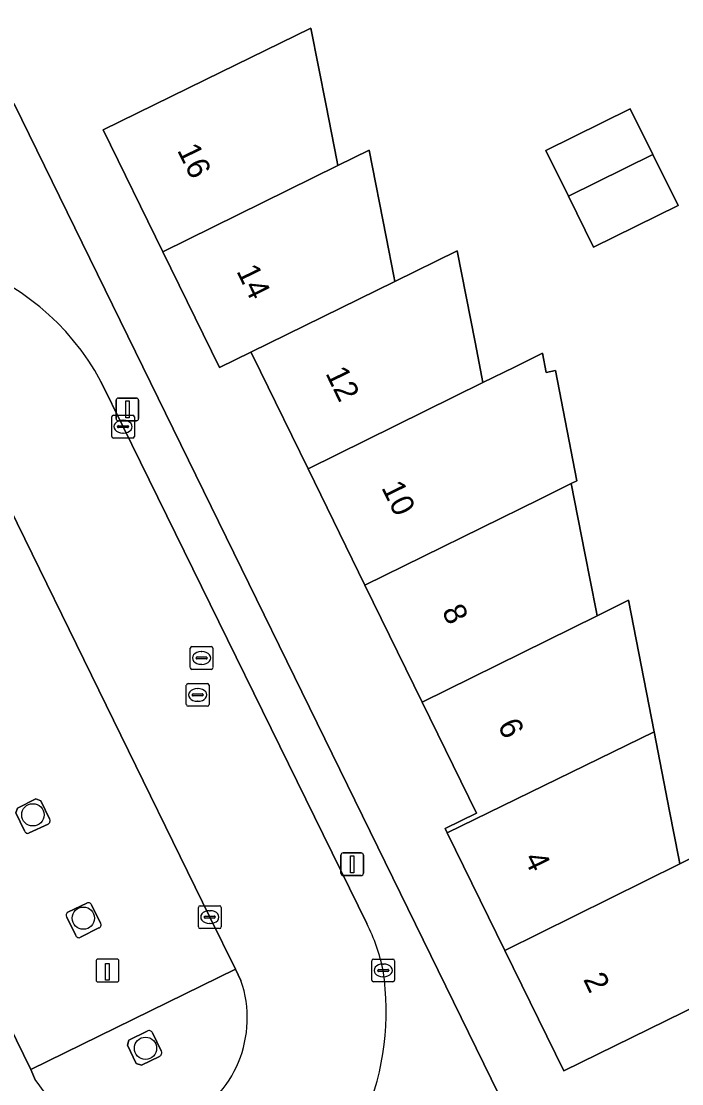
# Model space of a CAD drawing. Extents: x 160455 to 162082, y 388339 to 389736.
# Drawn here: x 160843.76 to 160872.78, y 388789.17 to 388835.85 of the extents above; entities that cross this region are included whole.
import ezdxf

# ---------------------------------------------------------------- set-up
doc = ezdxf.new("R2010")
doc.units = 0
for name, color, linetype in [('IMGEO_Boom', 7, 'Continuous'), ('IMGEO_Erf', 7, 'Continuous'), ('IMGEO_Groenvoorziening', 7, 'Continuous'), ('IMGEO_Kolk', 7, 'Continuous'), ('IMGEO_Laadpaal', 7, 'Continuous'), ('IMGEO_Lichtmast', 7, 'Continuous'), ('IMGEO_Pand', 7, 'Continuous'), ('IMGEO_Pand_nummerreeks', 7, 'Continuous'), ('IMGEO_Parkeervlak_open', 7, 'Continuous'), ('IMGEO_Rijbaan_lokaal_open', 7, 'Continuous'), ('IMGEO_Rioolput', 7, 'Continuous'), ('IMGEO_Verkeerseiland_open', 7, 'Continuous'), ('IMGEO_Voetpad_open', 7, 'Continuous')]:
    doc.layers.add(name, color=color, linetype=linetype)

msp = doc.modelspace()

# ---------------------------------------------------------------- linework, layer by layer
at = {"layer": 'IMGEO_Boom'}
for centre in [(160844.27, 388800.988), (160846.488, 388796.447), (160849.218, 388790.733)]:
    msp.add_circle(centre, 0.489, dxfattribs=at)
at = {"layer": 'IMGEO_Erf'}
for points in [[(160876.34, 388878.995), (160869.603, 388875.706), (160825.107, 388853.891), (160832.7, 388838.342), (160837.199, 388829.157), (160843.446, 388832.228), (160866.085, 388785.973), (160863.24, 388784.572), (160868.516, 388773.685), (160872.989, 388774.58)], [(160875.243, 388793.488), (160872.091, 388791.944), (160867.6, 388789.745), (160865.014, 388795.025), (160862.48, 388800.199), (160862.388, 388800.387), (160863.762, 388801.059), (160861.372, 388805.945), (160858.864, 388811.072), (160856.36, 388816.191), (160854.929, 388819.115), (160853.944, 388821.13), (160853.851, 388821.32), (160852.469, 388820.641), (160849.976, 388825.73), (160847.356, 388831.077), (160851.846, 388833.278), (160856.489, 388835.552), (160857.155, 388832.159), (160857.628, 388829.748), (160857.673, 388829.519), (160859.046, 388830.195), (160859.788, 388826.383), (160860.125, 388824.651), (160860.17, 388824.422), (160862.917, 388825.771), (160863.701, 388821.75), (160864, 388820.218), (160864.046, 388819.981), (160865.43, 388820.663), (160866.665, 388821.272), (160866.83, 388820.426), (160867.242, 388820.505), (160868.18, 388815.664), (160867.928, 388815.54), (160868.527, 388812.482), (160869.02, 388809.968), (160869.065, 388809.738), (160870.438, 388810.415), (160871.566, 388804.637), (160872.245, 388801.154), (160872.651, 388799.075), (160872.697, 388798.841), (160874.069, 388799.522)]]:
    msp.add_lwpolyline(points, dxfattribs=at)
msp.add_lwpolyline([(160868.911, 388825.929), (160867.801, 388828.169), (160866.81, 388830.171), (160870.52, 388832.008), (160871.517, 388829.994), (160872.62, 388827.766)], close=True, dxfattribs=at)
at = {"layer": 'IMGEO_Groenvoorziening'}
for points in [[(160844.997, 388800.812), (160844.613, 388801.603), (160844.395, 388801.688), (160843.598, 388801.284), (160843.526, 388801.081), (160843.906, 388800.288)], [(160844.106, 388800.193), (160844.938, 388800.584)], [(160846.639, 388797.106), (160845.811, 388796.71)], [(160847.239, 388796.235), (160846.852, 388797.029)], [(160845.757, 388796.49), (160846.146, 388795.709)], [(160846.367, 388795.608), (160847.161, 388796.017)], [(160849.298, 388791.488), (160848.489, 388791.092), (160848.425, 388790.875), (160848.813, 388790.057), (160849.042, 388789.99), (160849.836, 388790.377)], [(160849.905, 388790.621), (160849.523, 388791.411)]]:
    msp.add_lwpolyline(points, dxfattribs=at)
for centre, radius, start, end in [((160844.87, 388800.723), 0.155, 295.9533, 35.0301), ((160844.039, 388800.309), 0.134, 189.1716, 300.013), ((160845.874, 388796.578), 0.146, 115.5596, 216.8586), ((160846.715, 388796.983), 0.145, 18.5438, 121.7061), ((160847.133, 388796.15), 0.136, 281.8029, 38.8228), ((160846.294, 388795.741), 0.151, 192.0591, 298.8188), ((160849.376, 388791.35), 0.159, 22.7017, 119.5141), ((160849.764, 388790.529), 0.168, 295.2241, 33.1955)]:
    msp.add_arc(centre, radius, start, end, dxfattribs=at)
at = {"layer": 'IMGEO_Kolk'}
for p, q in [((160847.733, 388817.617), (160847.733, 388818.469)), ((160847.808, 388818.543), (160848.66, 388818.543)), ((160848.221, 388818.323), (160848.246, 388818.323)), ((160848.734, 388818.469), (160848.734, 388817.617)), ((160847.992, 388818.037), (160847.992, 388818.049)), ((160848.43, 388818), (160848.032, 388818)), ((160848.035, 388818.086), (160848.433, 388818.086)), ((160848.244, 388817.763), (160848.219, 388817.763)), ((160848.476, 388818.049), (160848.476, 388818.037)), ((160848.66, 388817.543), (160847.808, 388817.543)), ((160851.544, 388796.068), (160851.544, 388796.92)), ((160851.619, 388796.994), (160852.471, 388796.994)), ((160852.032, 388796.774), (160852.057, 388796.774)), ((160852.545, 388796.92), (160852.545, 388796.068)), ((160851.803, 388796.488), (160851.803, 388796.5)), ((160852.241, 388796.451), (160851.843, 388796.451)), ((160851.846, 388796.537), (160852.244, 388796.537)), ((160852.055, 388796.214), (160852.03, 388796.214)), ((160852.287, 388796.5), (160852.287, 388796.488)), ((160852.471, 388795.994), (160851.619, 388795.994)), ((160859.164, 388793.726), (160859.164, 388794.578)), ((160859.239, 388794.652), (160860.091, 388794.652)), ((160859.652, 388794.432), (160859.677, 388794.432)), ((160860.165, 388794.578), (160860.165, 388793.726)), ((160859.423, 388794.146), (160859.423, 388794.158)), ((160859.861, 388794.109), (160859.463, 388794.109)), ((160859.466, 388794.195), (160859.864, 388794.195)), ((160859.907, 388794.158), (160859.907, 388794.146)), ((160860.091, 388793.652), (160859.239, 388793.652)), ((160859.675, 388793.872), (160859.65, 388793.872))]:
    msp.add_line(p, q, dxfattribs=at)
for points in [[(160847.733, 388817.617), (160847.733, 388818.469)], [(160847.808, 388818.543), (160848.66, 388818.543)], [(160848.734, 388818.469), (160848.734, 388817.617)], [(160848.66, 388817.543), (160847.808, 388817.543)], [(160851.544, 388796.068), (160851.544, 388796.92)], [(160851.619, 388796.994), (160852.471, 388796.994)], [(160852.545, 388796.92), (160852.545, 388796.068)], [(160852.471, 388795.994), (160851.619, 388795.994)], [(160859.164, 388793.726), (160859.164, 388794.578)], [(160859.239, 388794.652), (160860.091, 388794.652)], [(160860.165, 388794.578), (160860.165, 388793.726)], [(160860.091, 388793.652), (160859.239, 388793.652)]]:
    msp.add_lwpolyline(points, dxfattribs=at)
for centre, radius, start, end in [((160847.81, 388818.467), 0.0765, 91.552, 178.448), ((160847.81, 388818.467), 0.0765, 91.552, 178.448), ((160848.658, 388818.467), 0.0765, 1.552, 88.448), ((160848.658, 388818.467), 0.0765, 1.552, 88.448), ((160848.032, 388818.046), 0.0403, 85.8775, 175.7526), ((160848.029, 388818.036), 0.0366, 178.938, 274.7102), ((160848.433, 388818.043), 0.043, 264.8664, 352.4533), ((160848.437, 388818.048), 0.0386, 1.7309, 96.639), ((160847.81, 388817.619), 0.0765, 181.552, 268.448), ((160847.81, 388817.619), 0.0765, 181.552, 268.448), ((160848.658, 388817.619), 0.0765, 271.552, 358.448), ((160848.658, 388817.619), 0.0765, 271.552, 358.448), ((160851.621, 388796.918), 0.0765, 91.552, 178.448), ((160851.621, 388796.918), 0.0765, 91.552, 178.448), ((160852.469, 388796.918), 0.0765, 1.552, 88.448), ((160852.469, 388796.918), 0.0765, 1.552, 88.448), ((160851.843, 388796.497), 0.0403, 85.8775, 175.7526), ((160851.84, 388796.487), 0.0366, 178.938, 274.7102), ((160852.244, 388796.494), 0.043, 264.8664, 352.4533), ((160852.248, 388796.499), 0.0386, 1.7309, 96.639), ((160851.621, 388796.07), 0.0765, 181.552, 268.448), ((160851.621, 388796.07), 0.0765, 181.552, 268.448), ((160852.469, 388796.07), 0.0765, 271.552, 358.448), ((160852.469, 388796.07), 0.0765, 271.552, 358.448), ((160859.241, 388794.576), 0.0765, 91.552, 178.448), ((160859.241, 388794.576), 0.0765, 91.552, 178.448), ((160860.089, 388794.576), 0.0765, 1.552, 88.448), ((160860.089, 388794.576), 0.0765, 1.552, 88.448), ((160859.463, 388794.155), 0.0403, 85.8775, 175.7526), ((160859.46, 388794.145), 0.0366, 178.938, 274.7102), ((160859.864, 388794.152), 0.043, 264.8664, 352.4533), ((160859.868, 388794.157), 0.0386, 1.7309, 96.639), ((160859.241, 388793.728), 0.0765, 181.552, 268.448), ((160859.241, 388793.728), 0.0765, 181.552, 268.448), ((160860.089, 388793.728), 0.0765, 271.552, 358.448), ((160860.089, 388793.728), 0.0765, 271.552, 358.448)]:
    msp.add_arc(centre, radius, start, end, dxfattribs=at)
for centre, major_axis, ratio, start_param, end_param in [((160848.22, 388818.043), (-0.387, 0.002), 0.722429, 4.712389, 7.853982), ((160848.245, 388818.043), (-0.39, 0.002), 0.717154, 1.570796, 4.712389), ((160852.031, 388796.494), (-0.387, 0.002), 0.722429, 4.712389, 7.853982), ((160852.056, 388796.494), (-0.39, 0.002), 0.717154, 1.570796, 4.712389), ((160859.651, 388794.152), (-0.387, 0.002), 0.722429, 4.712389, 7.853982), ((160859.676, 388794.152), (-0.39, 0.002), 0.717154, 1.570796, 4.712389)]:
    msp.add_ellipse(centre, major_axis=major_axis, ratio=ratio, start_param=start_param, end_param=end_param, dxfattribs=at)
at = {"layer": 'IMGEO_Laadpaal'}
for p, q in [((160847.049, 388794.564), (160847.049, 388793.723)), ((160847.049, 388794.564), (160847.049, 388793.723)), ((160847.965, 388794.648), (160847.124, 388794.648)), ((160847.965, 388794.648), (160847.124, 388794.648)), ((160848.049, 388793.732), (160848.049, 388794.573)), ((160848.049, 388793.732), (160848.049, 388794.573)), ((160847.133, 388793.648), (160847.974, 388793.648)), ((160847.133, 388793.648), (160847.974, 388793.648))]:
    msp.add_line(p, q, dxfattribs=at)
msp.add_lwpolyline([(160847.464, 388794.461), (160847.624, 388794.461), (160847.624, 388793.728), (160847.464, 388793.728), (160847.464, 388794.461)], dxfattribs=at)
for centre, start, end in [((160847.127, 388794.57), 92.4484, 184.2845), ((160847.127, 388794.57), 92.4484, 184.2845), ((160847.971, 388794.57), 2.4484, 94.2845), ((160847.971, 388794.57), 2.4484, 94.2845), ((160847.127, 388793.726), 182.4484, 274.2845), ((160847.127, 388793.726), 182.4484, 274.2845), ((160847.971, 388793.726), 272.4484, 4.2845), ((160847.971, 388793.726), 272.4484, 4.2845)]:
    msp.add_arc(centre, 0.0779, start, end, dxfattribs=at)
at = {"layer": 'IMGEO_Lichtmast'}
for p, q in [((160847.928, 388818.4), (160847.928, 388819.2)), ((160847.928, 388819.2), (160847.928, 388818.4)), ((160848.028, 388819.3), (160848.818, 388819.3)), ((160848.818, 388819.3), (160848.028, 388819.3)), ((160848.918, 388819.2), (160848.918, 388818.4)), ((160848.918, 388818.4), (160848.918, 388819.2)), ((160848.818, 388818.3), (160848.028, 388818.3)), ((160848.028, 388818.3), (160848.818, 388818.3)), ((160857.804, 388798.419), (160857.804, 388799.219)), ((160857.804, 388799.219), (160857.804, 388798.419)), ((160857.904, 388799.319), (160858.694, 388799.319)), ((160858.694, 388799.319), (160857.904, 388799.319)), ((160858.794, 388799.219), (160858.794, 388798.419)), ((160858.794, 388798.419), (160858.794, 388799.219)), ((160858.694, 388798.319), (160857.904, 388798.319)), ((160857.904, 388798.319), (160858.694, 388798.319))]:
    msp.add_line(p, q, dxfattribs=at)
for points in [[(160848.348, 388819.175), (160848.498, 388819.175), (160848.498, 388818.425), (160848.348, 388818.425), (160848.348, 388819.175)], [(160858.224, 388799.194), (160858.374, 388799.194), (160858.374, 388798.444), (160858.224, 388798.444), (160858.224, 388799.194)]]:
    msp.add_lwpolyline(points, dxfattribs=at)
for centre, start, end in [((160848.028, 388819.2), 90, 180), ((160848.028, 388819.2), 90, 180), ((160848.818, 388819.2), 0, 90), ((160848.818, 388819.2), 360, 90), ((160848.028, 388818.4), 180, 270), ((160848.028, 388818.4), 180, 270), ((160848.818, 388818.4), 270, 0), ((160848.818, 388818.4), 270, 0), ((160857.904, 388799.219), 90, 180), ((160857.904, 388799.219), 90, 180), ((160858.694, 388799.219), 0, 90), ((160858.694, 388799.219), 360, 90), ((160857.904, 388798.419), 180, 270), ((160857.904, 388798.419), 180, 270), ((160858.694, 388798.419), 270, 0), ((160858.694, 388798.419), 270, 0)]:
    msp.add_arc(centre, 0.1, start, end, dxfattribs=at)
at = {"layer": 'IMGEO_Pand'}
for points in [[(160849.976, 388825.73), (160857.673, 388829.519), (160857.628, 388829.748), (160857.155, 388832.159), (160856.489, 388835.552), (160851.846, 388833.278), (160847.356, 388831.077)], [(160867.801, 388828.169), (160871.517, 388829.994), (160870.52, 388832.008), (160866.81, 388830.171)], [(160857.673, 388829.519), (160849.976, 388825.73), (160852.469, 388820.641), (160853.851, 388821.32), (160860.17, 388824.422), (160860.125, 388824.651), (160859.788, 388826.383), (160859.046, 388830.195)], [(160871.517, 388829.994), (160867.801, 388828.169), (160868.911, 388825.929), (160872.62, 388827.766)], [(160860.17, 388824.422), (160853.851, 388821.32), (160853.944, 388821.13), (160854.929, 388819.115), (160856.36, 388816.191), (160864.046, 388819.981), (160864, 388820.218), (160863.701, 388821.75), (160862.917, 388825.771)], [(160867.928, 388815.54), (160868.18, 388815.664), (160867.242, 388820.505), (160866.83, 388820.426), (160866.665, 388821.272), (160865.43, 388820.663), (160864.046, 388819.981), (160856.36, 388816.191), (160858.864, 388811.072), (160866.555, 388814.863)], [(160867.928, 388815.54), (160866.555, 388814.863), (160858.864, 388811.072), (160861.372, 388805.945), (160869.065, 388809.738), (160869.02, 388809.968), (160868.527, 388812.482)], [(160869.065, 388809.738), (160861.372, 388805.945), (160863.762, 388801.059), (160862.388, 388800.387), (160862.48, 388800.199), (160871.566, 388804.637), (160870.438, 388810.415)], [(160871.566, 388804.637), (160862.48, 388800.199), (160865.014, 388795.025), (160872.697, 388798.841), (160872.651, 388799.075), (160872.245, 388801.154)], [(160872.697, 388798.841), (160865.014, 388795.025), (160867.6, 388789.745), (160872.091, 388791.944), (160875.243, 388793.488), (160874.069, 388799.522)]]:
    msp.add_lwpolyline(points, close=True, dxfattribs=at)
at = {"layer": 'IMGEO_Parkeervlak_open'}
msp.add_lwpolyline([(160833.062, 388812.576), (160833.568, 388811.578), (160843.235, 388791.742), (160844.173, 388789.798), (160853.178, 388794.212), (160852.046, 388796.495), (160842.936, 388815.126), (160842.05, 388816.949)], close=True, dxfattribs=at)
for points in [[(160843.906, 388800.288), (160843.526, 388801.081), (160843.598, 388801.284), (160844.395, 388801.688), (160844.613, 388801.603), (160844.997, 388800.812)], [(160844.938, 388800.584), (160844.106, 388800.193)], [(160845.811, 388796.71), (160846.639, 388797.106)], [(160846.852, 388797.029), (160847.239, 388796.235)], [(160846.146, 388795.709), (160845.757, 388796.49)], [(160847.161, 388796.017), (160846.367, 388795.608)]]:
    msp.add_lwpolyline(points, dxfattribs=at)
for centre, radius, start, end in [((160844.87, 388800.723), 0.155, 295.9533, 35.0301), ((160844.039, 388800.309), 0.134, 189.1716, 300.013), ((160845.874, 388796.578), 0.146, 115.5596, 216.8586), ((160846.715, 388796.983), 0.145, 18.5438, 121.7061), ((160847.133, 388796.15), 0.136, 281.8029, 38.8228), ((160846.294, 388795.741), 0.151, 192.0591, 298.8188)]:
    msp.add_arc(centre, radius, start, end, dxfattribs=at)
at = {"layer": 'IMGEO_Rijbaan_lokaal_open'}
for points in [[(160858.939, 388796.209), (160848.233, 388818.042), (160847.261, 388820.032)], [(160842.05, 388816.949), (160842.936, 388815.126), (160852.046, 388796.495), (160853.178, 388794.212), (160853.414, 388793.711)], [(160844.392, 388789.322), (160844.173, 388789.798), (160843.235, 388791.742), (160833.568, 388811.578), (160833.062, 388812.576)]]:
    msp.add_lwpolyline(points, dxfattribs=at)
for centre, radius, start, end in [((160837.543, 388814.784), 11.045, 28.3713, 202.0169), ((160852.018, 388792.614), 7.799, 11.3649, 27.4482), ((160847.789, 388792.365), 12.008, 337.3705, 8.5512), ((160848.639, 388792.06), 5.053, 212.8074, 19.0763)]:
    msp.add_arc(centre, radius, start, end, dxfattribs=at)
at = {"layer": 'IMGEO_Rioolput'}
for p, q in [((160851.257, 388808.38), (160852.109, 388808.38)), ((160851.182, 388807.454), (160851.182, 388808.306)), ((160851.441, 388807.874), (160851.441, 388807.886)), ((160851.484, 388807.923), (160851.882, 388807.923)), ((160851.67, 388808.16), (160851.695, 388808.16)), ((160851.925, 388807.886), (160851.925, 388807.874)), ((160852.183, 388808.306), (160852.183, 388807.454)), ((160851.879, 388807.837), (160851.481, 388807.837)), ((160851.693, 388807.6), (160851.668, 388807.6)), ((160852.109, 388807.38), (160851.257, 388807.38)), ((160851.013, 388805.832), (160851.013, 388806.684)), ((160851.088, 388806.758), (160851.94, 388806.758)), ((160851.501, 388806.538), (160851.526, 388806.538)), ((160852.014, 388806.684), (160852.014, 388805.832)), ((160851.272, 388806.252), (160851.272, 388806.264)), ((160851.71, 388806.215), (160851.312, 388806.215)), ((160851.315, 388806.301), (160851.713, 388806.301)), ((160851.756, 388806.264), (160851.756, 388806.252)), ((160851.94, 388805.758), (160851.088, 388805.758)), ((160851.524, 388805.978), (160851.499, 388805.978))]:
    msp.add_line(p, q, dxfattribs=at)
for points in [[(160851.257, 388808.38), (160852.109, 388808.38)], [(160851.182, 388807.454), (160851.182, 388808.306)], [(160852.183, 388808.306), (160852.183, 388807.454)], [(160852.109, 388807.38), (160851.257, 388807.38)], [(160851.013, 388805.832), (160851.013, 388806.684)], [(160851.088, 388806.758), (160851.94, 388806.758)], [(160852.014, 388806.684), (160852.014, 388805.832)], [(160851.94, 388805.758), (160851.088, 388805.758)]]:
    msp.add_lwpolyline(points, dxfattribs=at)
for centre, radius, start, end in [((160851.259, 388808.304), 0.0765, 91.552, 178.448), ((160851.259, 388808.304), 0.0765, 91.552, 178.448), ((160852.107, 388808.304), 0.0765, 1.552, 88.448), ((160852.107, 388808.304), 0.0765, 1.552, 88.448), ((160851.481, 388807.883), 0.0403, 85.8775, 175.7526), ((160851.886, 388807.885), 0.0386, 1.7309, 96.639), ((160851.259, 388807.456), 0.0765, 181.552, 268.448), ((160851.259, 388807.456), 0.0765, 181.552, 268.448), ((160851.478, 388807.873), 0.0366, 178.938, 274.7102), ((160851.882, 388807.88), 0.043, 264.8664, 352.4533), ((160852.107, 388807.456), 0.0765, 271.552, 358.448), ((160852.107, 388807.456), 0.0765, 271.552, 358.448), ((160851.09, 388806.682), 0.0765, 91.552, 178.448), ((160851.09, 388806.682), 0.0765, 91.552, 178.448), ((160851.938, 388806.682), 0.0765, 1.552, 88.448), ((160851.938, 388806.682), 0.0765, 1.552, 88.448), ((160851.312, 388806.261), 0.0403, 85.8775, 175.7526), ((160851.309, 388806.251), 0.0366, 178.938, 274.7102), ((160851.713, 388806.258), 0.043, 264.8664, 352.4533), ((160851.717, 388806.263), 0.0386, 1.7309, 96.639), ((160851.09, 388805.834), 0.0765, 181.552, 268.448), ((160851.09, 388805.834), 0.0765, 181.552, 268.448), ((160851.938, 388805.834), 0.0765, 271.552, 358.448), ((160851.938, 388805.834), 0.0765, 271.552, 358.448)]:
    msp.add_arc(centre, radius, start, end, dxfattribs=at)
for centre, major_axis, ratio, start_param, end_param in [((160851.669, 388807.88), (-0.387, 0.002), 0.722429, 4.712389, 7.853982), ((160851.694, 388807.88), (-0.39, 0.002), 0.717154, 1.570796, 4.712389), ((160851.5, 388806.258), (-0.387, 0.002), 0.722429, 4.712389, 7.853982), ((160851.525, 388806.258), (-0.39, 0.002), 0.717154, 1.570796, 4.712389)]:
    msp.add_ellipse(centre, major_axis=major_axis, ratio=ratio, start_param=start_param, end_param=end_param, dxfattribs=at)
at = {"layer": 'IMGEO_Verkeerseiland_open'}
for points in [[(160853.414, 388793.711), (160853.178, 388794.212), (160844.173, 388789.798), (160844.392, 388789.322)], [(160849.836, 388790.377), (160849.042, 388789.99), (160848.813, 388790.057), (160848.425, 388790.875), (160848.489, 388791.092), (160849.298, 388791.488)], [(160849.523, 388791.411), (160849.905, 388790.621)]]:
    msp.add_lwpolyline(points, dxfattribs=at)
for centre, radius, start, end in [((160848.639, 388792.06), 5.053, 212.8074, 19.0763), ((160849.376, 388791.35), 0.159, 22.7017, 119.5141), ((160849.764, 388790.529), 0.168, 295.2241, 33.1955)]:
    msp.add_arc(centre, radius, start, end, dxfattribs=at)
at = {"layer": 'IMGEO_Voetpad_open'}
for points in [[(160868.516, 388773.685), (160863.24, 388784.572), (160866.085, 388785.973), (160843.446, 388832.228), (160837.199, 388829.157), (160834.925, 388828.065), (160828.689, 388825.043), (160826.4, 388823.92), (160820.108, 388820.831), (160827.303, 388810.643)], [(160847.261, 388820.032), (160848.233, 388818.042), (160858.939, 388796.209)]]:
    msp.add_lwpolyline(points, dxfattribs=at)
for centre, radius, start, end in [((160837.543, 388814.784), 11.045, 28.3713, 202.0169), ((160852.018, 388792.614), 7.799, 11.3649, 27.4482), ((160847.789, 388792.365), 12.008, 337.3705, 8.5512)]:
    msp.add_arc(centre, radius, start, end, dxfattribs=at)

# ---------------------------------------------------------------- texts
at = {"layer": 'IMGEO_Pand_nummerreeks'}
for s, rotation, p in [('16', 296.1037, (160850.596, 388830.19)), ('14', 296.1037, (160853.199, 388824.878)), ('12', 296.0636, (160857.111, 388820.391)), ('10', 296.0636, (160859.569, 388815.369)), ('8', 296.0636, (160862.224, 388809.937)), ('6', 296.0636, (160864.677, 388804.923)), ('4', 296.0923, (160865.832, 388799.081)), ('2', 296.0923, (160868.437, 388793.762))]:
    msp.add_text(s, height=1, rotation=rotation, dxfattribs=at).set_placement(p)

doc.saveas('drawing.dxf')
